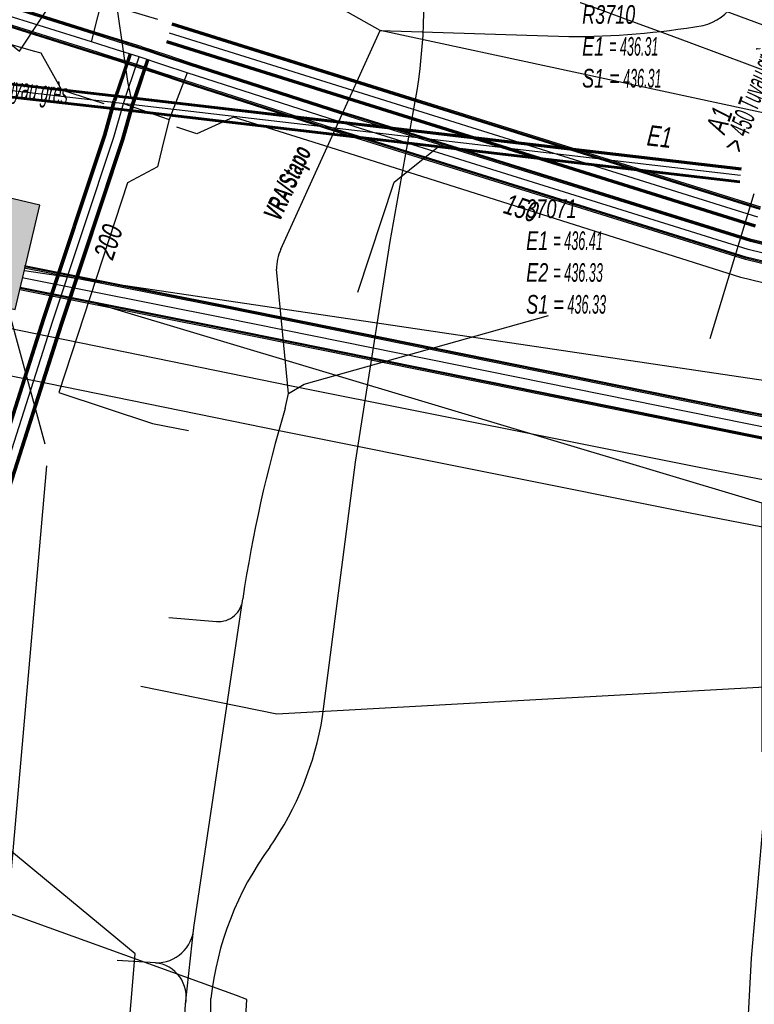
# Model space of a CAD drawing. Header units: metres. Extents: x 2695563 to 2696938, y 1260544 to 1262032.
# Tile 313 of 340: x 2696837 to 2696857, y 1261644 to 1261670. Entities that reach past the tile are written whole.
import ezdxf

# ---------------------------------------------------------------- set-up
doc = ezdxf.new("R2010")
doc.units = ezdxf.units.M
doc.header["$LTSCALE"] = 100
doc.linetypes.add('AUSGEZOGEN', pattern=[0])
doc.linetypes.add('STRICHLINIE2_S3', pattern=[0.25, 0.15, -0.1])
for name, color, linetype in [('Eau portable_Cadastre des conduites_Conduite', 171, 'AUSGEZOGEN'), ('Eau potable_Cadastre des conduites_Conduite_Texte', 171, 'AUSGEZOGEN'), ('EU_Cadastre des conduites', 24, 'AUSGEZOGEN'), ('EU_Cadastre des conduites – Texte', 7, 'AUSGEZOGEN'), ('EU_Cadastre des conduites_Axe de tracé', 24, 'AUSGEZOGEN'), ('EU_Cadastre des conduites_Regard normalisé – Texte', 24, 'AUSGEZOGEN'), ('EU_Cadastre des conduites_Texte entrée-sortie', 24, 'AUSGEZOGEN'), ('Gaz_Cadastre des conduites_Conduite', 32, 'AUSGEZOGEN'), ('Réseau électrique_Cadastre des conduite_Bord du tracé', 1, 'AUSGEZOGEN'), ('Réseau électrique_Cadastre des conduite_Tronçon de tracé', 1, 'AUSGEZOGEN'), ('Réseau électrique_Cadastre des conduite_Tronçon de tracé_Texte', 1, 'AUSGEZOGEN'), ('Télécommunications_SW_Cadastre des conduites_Bord du tracé', 94, 'AUSGEZOGEN'), ('Télécommunications_SW_Cadastre des conduites_Ouvrage', 94, 'AUSGEZOGEN')]:
    doc.layers.add(name, color=color, linetype=linetype)
doc.styles.add('ARIAL', font='arial.ttf')
doc.styles.add('ARIALNARROW', font='ARIALN.TTF')
pattern_1 = [(0, (2708005, 1273150), (6075, 6075), [6075, -6075]), (90, (2708005, 1273150), (-6075, 6075), [6075, -6075])]

# ---------------------------------------------------------------- blocks, each defined once
blk = doc.blocks.new('COMPLEXOBJECT_1541')
at = {"layer": 'EU_Cadastre des conduites', "color": 24, "linetype": 'AUSGEZOGEN', "transparency": 33554687}
blk.add_arc((6693.842, 11233.367), 466.26, 67.93869, 71.42779, dxfattribs=at)
blk = doc.blocks.new('COMPLEXOBJECT_1694')
at = {"layer": 'Réseau électrique_Cadastre des conduite_Bord du tracé', "color": 1, "linetype": 'AUSGEZOGEN', "transparency": 33554687}
blk.add_lwpolyline([(6843.721, 11678.244), (6839.337, 11674.154), (6837.621, 11672.672), (6835.43, 11670.39), (6836.418, 11669.609), (6838.126, 11672.184), (6839.805, 11673.633), (6844.285, 11677.814)], dxfattribs=at)
blk = doc.blocks.new('COMPLEXOBJECT_1819')
at = {"layer": 'Réseau électrique_Cadastre des conduite_Bord du tracé', "color": 1, "linetype": 'AUSGEZOGEN', "transparency": 33554687}
for points in [[(6872.681, 11654.894), (6859.23, 11657.487), (6854.826, 11658.337), (6843.741, 11660.551), (6829.155, 11663.526), (6829.058, 11662.27)], [(6829.058, 11662.27), (6843.494, 11659.325), (6854.586, 11657.11), (6859.021, 11656.255), (6872.475, 11653.66)]]:
    blk.add_lwpolyline(points, dxfattribs=at)
blk = doc.blocks.new('COMPLEXOBJECT_1878')
at = {"layer": 'Réseau électrique_Cadastre des conduite_Tronçon de tracé', "color": 1, "linetype": 'AUSGEZOGEN', "transparency": 33554687}
for p, q in [((6843.499, 11664.244), (6846.188, 11670.171)), ((6843.704, 11660.341), (6843.382, 11663.702))]:
    blk.add_line(p, q, dxfattribs=at)
blk.add_arc((6844.634, 11663.715), 1.252, 155.0261, 180.6112, dxfattribs=at)
blk = doc.blocks.new('COMPLEXOBJECT_2675')
at = {"layer": 'Réseau électrique_Cadastre des conduite_Tronçon de tracé', "color": 1, "linetype": 'AUSGEZOGEN', "transparency": 33554687}
for p, q in [((6856.024, 11671.921), (6855.012, 11677.383)), ((6846.188, 11670.171), (6851.294, 11670))]:
    blk.add_line(p, q, dxfattribs=at)
for centre, radius, start, end in [((6854.565, 11671.725), 1.472, 284.4739, 7.6418), ((6851.248, 11692.776), 22.776, 270.1153, 279.3104)]:
    blk.add_arc(centre, radius, start, end, dxfattribs=at)
blk = doc.blocks.new('COMPLEXOBJECT_2696')
at = {"layer": 'Réseau électrique_Cadastre des conduite_Tronçon de tracé', "color": 1, "linetype": 'AUSGEZOGEN', "transparency": 33554687}
blk.add_line((6840.461, 11654.273), (6841.753, 11654.168), dxfattribs=at)
blk.add_arc((6841.807, 11654.827), 0.661, 265.3521, 356.3909, dxfattribs=at)
blk = doc.blocks.new('COMPLEXOBJECT_2710')
at = {"layer": 'Réseau électrique_Cadastre des conduite_Tronçon de tracé', "color": 1, "linetype": 'STRICHLINIE2_S3', "transparency": 33554687}
blk.add_line((6841.547, 11641.155), (6841.604, 11643.957), dxfattribs=at)
for centre, radius, start, end in [((6836.038, 11653.013), 8.708, 325.3047, 350.6242), ((6850.001, 11643.053), 8.445, 143.6703, 173.8543)]:
    blk.add_arc(centre, radius, start, end, dxfattribs=at)
blk = doc.blocks.new('COMPLEXOBJECT_2712')
at = {"layer": 'Réseau électrique_Cadastre des conduite_Tronçon de tracé', "color": 1, "linetype": 'AUSGEZOGEN', "transparency": 33554687}
blk.add_lwpolyline([(6844.629, 11651.594), (6845.519, 11658.482), (6846.458, 11664.451), (6847.137, 11668.246)], dxfattribs=at)
blk.add_arc((6832.055, 11670.942), 15.321, 349.8649, 7.8364, dxfattribs=at)

msp = doc.modelspace()

# ---------------------------------------------------------------- hatches: boundary and pattern name
at = {"layer": 'Réseau électrique_Cadastre des conduite_Bord du tracé', "lineweight": 18, "transparency": 33554687}
h = msp.add_hatch(dxfattribs=at)
h.set_pattern_fill('MUSTER', color=1, scale=6075, style=0, pattern_type=2)
h.set_pattern_definition(pattern_1)
h.paths.add_polyline_path([(2696849.996, 1261697.491), (2696846.672, 1261681.828), (2696846.644, 1261681.691), (2696846.614, 1261681.555), (2696846.581, 1261681.42), (2696846.545, 1261681.285), (2696846.507, 1261681.151), (2696846.467, 1261681.017), (2696846.424, 1261680.885), (2696846.378, 1261680.753), (2696846.33, 1261680.622), (2696846.28, 1261680.492), (2696846.227, 1261680.363), (2696846.172, 1261680.235), (2696846.114, 1261680.108), (2696846.054, 1261679.982), (2696845.991, 1261679.857), (2696845.926, 1261679.734), (2696845.859, 1261679.611), (2696845.79, 1261679.49), (2696845.718, 1261679.371), (2696845.644, 1261679.253), (2696845.568, 1261679.136), (2696845.49, 1261679.02), (2696845.409, 1261678.906), (2696845.327, 1261678.794), (2696845.242, 1261678.683), (2696845.155, 1261678.574), (2696845.066, 1261678.467), (2696844.975, 1261678.361), (2696844.882, 1261678.257), (2696844.788, 1261678.155), (2696844.691, 1261678.054), (2696840.307, 1261673.964), (2696838.591, 1261672.482), (2696836.4, 1261670.2), (2696837.388, 1261669.419), (2696839.096, 1261671.994), (2696840.775, 1261673.443), (2696845.255, 1261677.624), (2696845.357, 1261677.73), (2696845.456, 1261677.837), (2696845.554, 1261677.946), (2696845.649, 1261678.057), (2696845.743, 1261678.17), (2696845.834, 1261678.285), (2696845.923, 1261678.401), (2696846.01, 1261678.519), (2696846.094, 1261678.639), (2696846.177, 1261678.76), (2696846.257, 1261678.883), (2696846.335, 1261679.007), (2696846.41, 1261679.133), (2696846.483, 1261679.26), (2696846.553, 1261679.388), (2696846.622, 1261679.518), (2696846.687, 1261679.649), (2696846.75, 1261679.781), (2696846.811, 1261679.914), (2696846.869, 1261680.049), (2696846.925, 1261680.184), (2696846.978, 1261680.321), (2696847.028, 1261680.458), (2696847.076, 1261680.597), (2696847.121, 1261680.736), (2696847.164, 1261680.876), (2696847.204, 1261681.017), (2696847.241, 1261681.159), (2696847.276, 1261681.301), (2696847.308, 1261681.444), (2696847.337, 1261681.588), (2696850.681, 1261697.345)], flags=0)
h = msp.add_hatch(dxfattribs=at)
h.set_pattern_fill('MUSTER', color=1, scale=6075, style=0, pattern_type=2)
h.set_pattern_definition(pattern_1)
h.paths.add_polyline_path([(2696830.028, 1261662.08), (2696844.464, 1261659.135), (2696855.556, 1261656.92), (2696859.991, 1261656.065), (2696873.445, 1261653.47), (2696873.664, 1261653.414), (2696873.883, 1261653.359), (2696874.103, 1261653.307), (2696874.323, 1261653.255), (2696874.543, 1261653.206), (2696874.764, 1261653.158), (2696874.985, 1261653.112), (2696875.206, 1261653.067), (2696875.428, 1261653.024), (2696875.65, 1261652.982), (2696875.873, 1261652.943), (2696876.095, 1261652.905), (2696876.318, 1261652.868), (2696876.541, 1261652.833), (2696876.765, 1261652.8), (2696876.988, 1261652.769), (2696877.212, 1261652.739), (2696877.436, 1261652.71), (2696877.661, 1261652.684), (2696877.885, 1261652.659), (2696878.11, 1261652.636), (2696878.335, 1261652.614), (2696878.56, 1261652.594), (2696878.785, 1261652.576), (2696879.01, 1261652.559), (2696879.236, 1261652.545), (2696879.461, 1261652.531), (2696879.687, 1261652.52), (2696879.912, 1261652.51), (2696880.138, 1261652.502), (2696880.364, 1261652.495), (2696880.423, 1261652.499), (2696880.482, 1261652.503), (2696880.541, 1261652.506), (2696880.6, 1261652.508), (2696880.659, 1261652.509), (2696880.718, 1261652.51), (2696880.777, 1261652.51), (2696880.836, 1261652.51), (2696880.896, 1261652.508), (2696880.955, 1261652.506), (2696881.014, 1261652.503), (2696881.073, 1261652.5), (2696881.132, 1261652.496), (2696881.19, 1261652.491), (2696881.249, 1261652.485), (2696881.308, 1261652.479), (2696881.367, 1261652.472), (2696881.425, 1261652.464), (2696881.484, 1261652.455), (2696881.542, 1261652.446), (2696881.6, 1261652.436), (2696881.659, 1261652.426), (2696881.717, 1261652.414), (2696881.775, 1261652.402), (2696881.832, 1261652.39), (2696881.89, 1261652.376), (2696881.947, 1261652.362), (2696882.004, 1261652.347), (2696882.061, 1261652.332), (2696882.118, 1261652.316), (2696882.175, 1261652.299), (2696882.352, 1261652.23), (2696882.529, 1261652.16), (2696882.705, 1261652.09), (2696882.881, 1261652.019), (2696883.057, 1261651.947), (2696883.233, 1261651.875), (2696883.408, 1261651.802), (2696883.583, 1261651.728), (2696883.758, 1261651.654), (2696883.932, 1261651.579), (2696884.107, 1261651.504), (2696884.281, 1261651.427), (2696884.454, 1261651.351), (2696884.628, 1261651.273), (2696884.801, 1261651.195), (2696884.974, 1261651.116), (2696885.146, 1261651.037), (2696885.318, 1261650.957), (2696885.49, 1261650.876), (2696885.662, 1261650.795), (2696885.833, 1261650.713), (2696886.004, 1261650.631), (2696886.175, 1261650.548), (2696886.346, 1261650.464), (2696886.516, 1261650.379), (2696886.686, 1261650.294), (2696886.855, 1261650.209), (2696887.024, 1261650.123), (2696887.193, 1261650.036), (2696887.362, 1261649.948), (2696887.53, 1261649.86), (2696891.878, 1261647.775), (2696895.743, 1261645.623), (2696896.086, 1261646.233), (2696895.916, 1261646.348), (2696895.746, 1261646.463), (2696895.576, 1261646.577), (2696895.405, 1261646.69), (2696895.234, 1261646.804), (2696895.063, 1261646.917), (2696894.892, 1261647.029), (2696894.72, 1261647.141), (2696894.548, 1261647.253), (2696894.376, 1261647.364), (2696894.203, 1261647.474), (2696894.03, 1261647.585), (2696893.857, 1261647.694), (2696893.683, 1261647.804), (2696893.51, 1261647.913), (2696893.336, 1261648.021), (2696893.162, 1261648.129), (2696892.987, 1261648.237), (2696892.812, 1261648.344), (2696892.637, 1261648.451), (2696892.462, 1261648.557), (2696892.286, 1261648.663), (2696892.11, 1261648.769), (2696891.934, 1261648.874), (2696891.758, 1261648.978), (2696891.581, 1261649.082), (2696891.404, 1261649.186), (2696891.227, 1261649.289), (2696891.05, 1261649.392), (2696890.872, 1261649.494), (2696890.694, 1261649.596), (2696890.441, 1261649.709), (2696890.189, 1261649.822), (2696889.937, 1261649.936), (2696889.685, 1261650.051), (2696889.433, 1261650.166), (2696889.182, 1261650.281), (2696888.931, 1261650.397), (2696888.68, 1261650.514), (2696888.429, 1261650.631), (2696888.179, 1261650.749), (2696887.929, 1261650.867), (2696887.679, 1261650.986), (2696887.429, 1261651.105), (2696887.18, 1261651.225), (2696886.93, 1261651.346), (2696886.682, 1261651.467), (2696886.433, 1261651.588), (2696886.185, 1261651.71), (2696885.936, 1261651.833), (2696885.689, 1261651.956), (2696885.441, 1261652.079), (2696885.194, 1261652.203), (2696884.947, 1261652.328), (2696884.7, 1261652.453), (2696884.453, 1261652.579), (2696884.207, 1261652.705), (2696883.961, 1261652.832), (2696883.715, 1261652.959), (2696883.47, 1261653.087), (2696883.225, 1261653.215), (2696882.98, 1261653.344), (2696882.509, 1261653.521), (2696882.447, 1261653.539), (2696882.384, 1261653.557), (2696882.321, 1261653.574), (2696882.259, 1261653.59), (2696882.195, 1261653.606), (2696882.132, 1261653.62), (2696882.069, 1261653.634), (2696882.005, 1261653.647), (2696881.941, 1261653.66), (2696881.877, 1261653.671), (2696881.813, 1261653.682), (2696881.749, 1261653.692), (2696881.685, 1261653.701), (2696881.62, 1261653.71), (2696881.556, 1261653.717), (2696881.491, 1261653.724), (2696881.427, 1261653.731), (2696881.362, 1261653.736), (2696881.297, 1261653.741), (2696881.232, 1261653.744), (2696881.167, 1261653.747), (2696881.102, 1261653.75), (2696881.037, 1261653.751), (2696880.972, 1261653.752), (2696880.907, 1261653.752), (2696880.842, 1261653.751), (2696880.777, 1261653.749), (2696880.713, 1261653.747), (2696880.648, 1261653.744), (2696880.583, 1261653.74), (2696880.518, 1261653.735), (2696880.294, 1261653.742), (2696880.07, 1261653.75), (2696879.846, 1261653.76), (2696879.622, 1261653.771), (2696879.398, 1261653.785), (2696879.174, 1261653.8), (2696878.951, 1261653.816), (2696878.727, 1261653.834), (2696878.504, 1261653.854), (2696878.281, 1261653.876), (2696878.058, 1261653.899), (2696877.835, 1261653.923), (2696877.612, 1261653.95), (2696877.39, 1261653.978), (2696877.168, 1261654.008), (2696876.946, 1261654.039), (2696876.724, 1261654.072), (2696876.503, 1261654.106), (2696876.281, 1261654.143), (2696876.06, 1261654.181), (2696875.84, 1261654.22), (2696875.619, 1261654.261), (2696875.399, 1261654.304), (2696875.179, 1261654.348), (2696874.96, 1261654.394), (2696874.741, 1261654.442), (2696874.522, 1261654.491), (2696874.304, 1261654.542), (2696874.086, 1261654.594), (2696873.868, 1261654.648), (2696873.651, 1261654.704), (2696860.2, 1261657.297), (2696855.796, 1261658.147), (2696844.711, 1261660.361), (2696830.125, 1261663.336)], flags=0)
at = {"layer": 'Télécommunications_SW_Cadastre des conduites_Ouvrage', "transparency": 33554687}
msp.add_hatch(color=7, dxfattribs=at).paths.add_polyline_path([(2696837.942, 1261665.244), (2696836.483, 1261665.591), (2696835.811, 1261662.77), (2696837.271, 1261662.423)])

# ---------------------------------------------------------------- linework, layer by layer
at = {"layer": 'Eau portable_Cadastre des conduites_Conduite', "linetype": 'AUSGEZOGEN', "transparency": 33554687}
for p, q in [((2696839.407, 1261669.876), (2696834.368, 1261671.455)), ((2696839.417, 1261669.906), (2696834.378, 1261671.485)), ((2696839.426, 1261669.935), (2696834.387, 1261671.514)), ((2696839.277, 1261669.458), (2696834.238, 1261671.037)), ((2696839.258, 1261669.399), (2696834.219, 1261670.978)), ((2696839.267, 1261669.428), (2696834.228, 1261671.007)), ((2696840.051, 1261669.674), (2696839.407, 1261669.876)), ((2696840.061, 1261669.704), (2696839.417, 1261669.906)), ((2696840.07, 1261669.733), (2696839.426, 1261669.935)), ((2696840.705, 1261669.502), (2696840.061, 1261669.704)), ((2696840.714, 1261669.531), (2696840.07, 1261669.733)), ((2696839.911, 1261669.226), (2696839.267, 1261669.428)), ((2696839.921, 1261669.256), (2696839.277, 1261669.458)), ((2696840.695, 1261669.472), (2696840.051, 1261669.674)), ((2696841.339, 1261669.257), (2696840.699, 1261669.47)), ((2696841.349, 1261669.286), (2696840.709, 1261669.5)), ((2696841.359, 1261669.316), (2696840.719, 1261669.53)), ((2696839.902, 1261669.197), (2696839.258, 1261669.399)), ((2696840.546, 1261668.995), (2696839.902, 1261669.197)), ((2696840.555, 1261669.024), (2696839.911, 1261669.226)), ((2696840.565, 1261669.054), (2696839.921, 1261669.256)), ((2696840.058, 1261668.455), (2696840.364, 1261669.354)), ((2696840.087, 1261668.444), (2696840.393, 1261669.344)), ((2696840.117, 1261668.434), (2696840.423, 1261669.333)), ((2696840.531, 1261668.294), (2696840.837, 1261669.193)), ((2696840.561, 1261668.284), (2696840.867, 1261669.182)), ((2696840.59, 1261668.273), (2696840.896, 1261669.172)), ((2696842.003, 1261669.036), (2696841.339, 1261669.257)), ((2696842.013, 1261669.065), (2696841.349, 1261669.286)), ((2696842.023, 1261669.095), (2696841.359, 1261669.316)), ((2696841.181, 1261668.782), (2696840.541, 1261668.996)), ((2696841.191, 1261668.812), (2696840.551, 1261669.026)), ((2696841.201, 1261668.841), (2696840.561, 1261669.056)), ((2696846.068, 1261667.727), (2696842.001, 1261669.036)), ((2696846.078, 1261667.757), (2696842.011, 1261669.066)), ((2696846.087, 1261667.787), (2696842.02, 1261669.096)), ((2696841.845, 1261668.561), (2696841.181, 1261668.782)), ((2696841.855, 1261668.591), (2696841.191, 1261668.812)), ((2696841.865, 1261668.62), (2696841.201, 1261668.841)), ((2696839.935, 1261668.092), (2696840.058, 1261668.455)), ((2696839.964, 1261668.082), (2696840.087, 1261668.444)), ((2696839.994, 1261668.072), (2696840.117, 1261668.434)), ((2696845.915, 1261667.251), (2696841.848, 1261668.56)), ((2696845.924, 1261667.281), (2696841.857, 1261668.59)), ((2696845.934, 1261667.311), (2696841.867, 1261668.62)), ((2696840.408, 1261667.932), (2696840.531, 1261668.294)), ((2696840.438, 1261667.922), (2696840.561, 1261668.284)), ((2696840.467, 1261667.912), (2696840.59, 1261668.273)), ((2696839.677, 1261667.174), (2696839.93, 1261668.078)), ((2696839.707, 1261667.165), (2696839.96, 1261668.069)), ((2696839.737, 1261667.156), (2696839.99, 1261668.061)), ((2696840.155, 1261667.028), (2696840.412, 1261667.943)), ((2696840.185, 1261667.019), (2696840.442, 1261667.935)), ((2696840.215, 1261667.01), (2696840.472, 1261667.926)), ((2696846.543, 1261667.579), (2696846.066, 1261667.728)), ((2696846.552, 1261667.609), (2696846.076, 1261667.758)), ((2696846.562, 1261667.638), (2696846.085, 1261667.787)), ((2696857.188, 1261664.261), (2696846.543, 1261667.579)), ((2696857.197, 1261664.291), (2696846.552, 1261667.609)), ((2696857.205, 1261664.321), (2696846.562, 1261667.638)), ((2696846.413, 1261667.161), (2696845.936, 1261667.31)), ((2696838.024, 1261662.205), (2696839.677, 1261667.174)), ((2696838.053, 1261662.196), (2696839.707, 1261667.165)), ((2696838.083, 1261662.186), (2696839.737, 1261667.156)), ((2696838.499, 1261662.05), (2696840.155, 1261667.028)), ((2696846.394, 1261667.102), (2696845.917, 1261667.251)), ((2696846.404, 1261667.131), (2696845.926, 1261667.28)), ((2696857.055, 1261663.779), (2696846.394, 1261667.102)), ((2696857.063, 1261663.809), (2696846.404, 1261667.131)), ((2696857.072, 1261663.839), (2696846.413, 1261667.161)), ((2696838.529, 1261662.04), (2696840.185, 1261667.019)), ((2696838.558, 1261662.031), (2696840.215, 1261667.01)), ((2696902.213, 1261653.295), (2696857.188, 1261664.261)), ((2696902.225, 1261653.324), (2696857.197, 1261664.291)), ((2696902.237, 1261653.353), (2696857.205, 1261664.321)), ((2696902.047, 1261652.885), (2696857.072, 1261663.839)), ((2696902.023, 1261652.827), (2696857.055, 1261663.779)), ((2696902.035, 1261652.856), (2696857.063, 1261663.809)), ((2696835.953, 1261655.727), (2696838.024, 1261662.205)), ((2696835.983, 1261655.718), (2696838.053, 1261662.196)), ((2696836.013, 1261655.709), (2696838.083, 1261662.186)), ((2696836.431, 1261655.579), (2696838.499, 1261662.05)), ((2696836.461, 1261655.57), (2696838.529, 1261662.04)), ((2696836.491, 1261655.561), (2696838.558, 1261662.031))]:
    msp.add_line(p, q, dxfattribs=at)
at = {"layer": 'Eau portable_Cadastre des conduites_Conduite', "color": 255, "linetype": 'AUSGEZOGEN', "transparency": 33554687}
for p, q in [((2696839.342, 1261669.667), (2696834.303, 1261671.246)), ((2696839.986, 1261669.465), (2696839.342, 1261669.667)), ((2696840.63, 1261669.263), (2696839.986, 1261669.465)), ((2696840.324, 1261668.364), (2696840.63, 1261669.263)), ((2696841.27, 1261669.049), (2696840.63, 1261669.263)), ((2696841.934, 1261668.828), (2696841.27, 1261669.049)), ((2696846.001, 1261667.519), (2696841.934, 1261668.828)), ((2696840.201, 1261668.002), (2696840.324, 1261668.364)), ((2696839.946, 1261667.092), (2696840.201, 1261668.002)), ((2696846.478, 1261667.37), (2696846.001, 1261667.519)), ((2696857.13, 1261664.05), (2696846.478, 1261667.37)), ((2696838.291, 1261662.118), (2696839.946, 1261667.092)), ((2696902.13, 1261653.09), (2696857.13, 1261664.05)), ((2696836.222, 1261655.644), (2696838.291, 1261662.118))]:
    msp.add_line(p, q, dxfattribs=at)
at = {"layer": 'Eau portable_Cadastre des conduites_Conduite', "color": 7, "linetype": 'AUSGEZOGEN', "transparency": 33554687}
for points in [[(2696837.972, 1261669.359), (2696837.77, 1261669.417), (2696834.575, 1261670.339), (2696834.389, 1261670.392), (2696832.379, 1261670.986), (2696831.809, 1261671.136), (2696831.4, 1261671.16)], [(2696839.342, 1261669.667), (2696839.512, 1261670.347), (2696839.609, 1261670.735), (2696841.124, 1261670.287)], [(2696839.68, 1261667.995), (2696838.536, 1261668.365), (2696837.972, 1261669.359)], [(2696841.934, 1261668.828), (2696841.613, 1261668.009), (2696841.44, 1261667.566)], [(2696840.201, 1261668.002), (2696841.031, 1261667.71), (2696841.44, 1261667.566)], [(2696841.44, 1261667.566), (2696841.307, 1261667.034), (2696841.122, 1261666.29), (2696840.312, 1261665.85), (2696838.457, 1261660.176), (2696840.994, 1261659.336), (2696841.965, 1261659.145)], [(2696845.975, 1261666.754), (2696843.189, 1261667.635), (2696842.195, 1261667.182), (2696841.646, 1261667.36)], [(2696914.479, 1261644.967), (2696907.47, 1261649.1), (2696901.88, 1261652.39), (2696870.946, 1261659.891), (2696868.031, 1261660.598), (2696856.93, 1261663.29), (2696845.975, 1261666.754)]]:
    msp.add_lwpolyline(points, dxfattribs=at)
at = {"layer": 'EU_Cadastre des conduites', "linetype": 'AUSGEZOGEN', "transparency": 33554687}
for p, q in [((2696833.069, 1261668.974), (2696840.497, 1261668.128)), ((2696833.072, 1261668.997), (2696840.5, 1261668.151)), ((2696833.074, 1261669.02), (2696840.503, 1261668.174)), ((2696833.03, 1261668.626), (2696840.457, 1261667.78)), ((2696833.032, 1261668.649), (2696840.46, 1261667.803)), ((2696833.035, 1261668.672), (2696840.463, 1261667.826)), ((2696840.497, 1261668.128), (2696849.433, 1261667.084)), ((2696840.5, 1261668.151), (2696849.435, 1261667.107)), ((2696840.503, 1261668.174), (2696849.438, 1261667.13)), ((2696840.463, 1261667.826), (2696849.397, 1261666.782)), ((2696840.457, 1261667.78), (2696849.392, 1261666.736)), ((2696840.46, 1261667.803), (2696849.395, 1261666.759)), ((2696849.433, 1261667.084), (2696856.938, 1261666.209)), ((2696849.435, 1261667.107), (2696856.94, 1261666.232)), ((2696849.438, 1261667.13), (2696856.943, 1261666.255)), ((2696849.395, 1261666.759), (2696856.9, 1261665.884)), ((2696849.397, 1261666.782), (2696856.902, 1261665.907)), ((2696849.392, 1261666.736), (2696856.897, 1261665.861))]:
    msp.add_line(p, q, dxfattribs=at)
at = {"layer": 'EU_Cadastre des conduites', "color": 255, "transparency": 33554687}
for p, q in [((2696833.052, 1261668.823), (2696840.48, 1261667.977)), ((2696840.48, 1261667.977), (2696849.415, 1261666.933)), ((2696849.415, 1261666.933), (2696856.92, 1261666.058))]:
    msp.add_line(p, q, dxfattribs=at)
at = {"layer": 'EU_Cadastre des conduites', "color": 24, "linetype": 'AUSGEZOGEN', "transparency": 33554687}
for p, q in [((2696856.093, 1261661.638), (2696857.288, 1261665.565)), ((2696868.674, 1261652.804), (2696844.359, 1261651.473)), ((2696844.359, 1261651.473), (2696840.673, 1261652.215))]:
    msp.add_line(p, q, dxfattribs=at)
for points in [[(2696839.91, 1261671.44), (2696840.315, 1261668.593), (2696840.4, 1261668.15)], [(2696846.55, 1261662.89), (2696847.534, 1261665.868), (2696848.736, 1261666.833)]]:
    msp.add_lwpolyline(points, dxfattribs=at)
at = {"layer": 'EU_Cadastre des conduites_Axe de tracé', "color": 24, "linetype": 'AUSGEZOGEN', "transparency": 33554687}
for centre, radius, start, end in [((2696696.603, 1261236.173), 463.969, 64.45571, 71.54064), ((2696692.18, 1261227.918), 470.968, 64.46989, 71.31004)]:
    msp.add_arc(centre, radius, start, end, dxfattribs=at)
at = {"layer": 'Gaz_Cadastre des conduites_Conduite', "linetype": 'AUSGEZOGEN', "transparency": 33554687}
for p, q in [((2696857.449, 1261665.131), (2696841.515, 1261670.118)), ((2696857.457, 1261665.161), (2696841.525, 1261670.148)), ((2696857.465, 1261665.191), (2696841.534, 1261670.177)), ((2696857.331, 1261664.709), (2696841.385, 1261669.7)), ((2696857.315, 1261664.649), (2696841.366, 1261669.641)), ((2696857.323, 1261664.679), (2696841.375, 1261669.67))]:
    msp.add_line(p, q, dxfattribs=at)
at = {"layer": 'Gaz_Cadastre des conduites_Conduite', "color": 255, "linetype": 'AUSGEZOGEN', "transparency": 33554687}
msp.add_line((2696857.39, 1261664.92), (2696841.45, 1261669.909), dxfattribs=at)
at = {"layer": 'Réseau électrique_Cadastre des conduite_Tronçon de tracé', "color": 1, "linetype": 'AUSGEZOGEN', "transparency": 33554687}
for p, q in [((2696847.158, 1261669.981), (2696840.541, 1261673.704)), ((2696880.286, 1261662.851), (2696847.158, 1261669.981)), ((2696845.102, 1261660.401), (2696851.722, 1261662.265)), ((2696844.674, 1261660.151), (2696845.102, 1261660.401)), ((2696844.587, 1261659.748), (2696844.674, 1261660.151)), ((2696842.113, 1261645.691), (2696843.436, 1261654.595)), ((2696843.267, 1261643.848), (2696834.482, 1261647.029)), ((2696841.884, 1261643.614), (2696842.113, 1261645.691)), ((2696841.071, 1261644.738), (2696840.037, 1261644.803)), ((2696841.818, 1261642.544), (2696841.884, 1261643.614))]:
    msp.add_line(p, q, dxfattribs=at)
msp.add_lwpolyline([(2696842.255, 1261621.462), (2696843.543, 1261643.748), (2696843.267, 1261643.848)], dxfattribs=at)
for centre, radius, start, end in [((2696879.862, 1261649.164), 36.828, 163.2981, 171.5195), ((2696841.098, 1261645.755), 1.017, 268.4942, 356.3971), ((2696840.973, 1261643.811), 0.932, 347.7652, 83.992)]:
    msp.add_arc(centre, radius, start, end, dxfattribs=at)
at = {"layer": 'Télécommunications_SW_Cadastre des conduites_Bord du tracé', "linetype": 'AUSGEZOGEN', "transparency": 33554687}
for p, q in [((2696843.011, 1261662.486), (2696837.521, 1261663.576)), ((2696843.017, 1261662.516), (2696837.527, 1261663.606)), ((2696843.005, 1261662.457), (2696837.516, 1261663.547)), ((2696842.887, 1261661.868), (2696837.399, 1261662.958)), ((2696842.893, 1261661.898), (2696837.405, 1261662.988)), ((2696842.899, 1261661.927), (2696837.41, 1261663.017)), ((2696858.879, 1261659.303), (2696843.017, 1261662.516)), ((2696858.872, 1261659.243), (2696843.005, 1261662.457)), ((2696858.875, 1261659.273), (2696843.011, 1261662.486)), ((2696858.801, 1261658.645), (2696842.887, 1261661.868)), ((2696858.805, 1261658.675), (2696842.893, 1261661.898)), ((2696858.808, 1261658.705), (2696842.899, 1261661.927))]:
    msp.add_line(p, q, dxfattribs=at)
at = {"layer": 'Télécommunications_SW_Cadastre des conduites_Bord du tracé', "color": 94, "linetype": 'AUSGEZOGEN', "transparency": 33554687}
for p, q in [((2696857.835, 1261660.453), (2696837.52, 1261663.469)), ((2696837.071, 1261662.47), (2696838.072, 1261658.785)), ((2696838.124, 1261658.194), (2696835.156, 1261624.494))]:
    msp.add_line(p, q, dxfattribs=at)
at = {"layer": 'Télécommunications_SW_Cadastre des conduites_Bord du tracé', "color": 255, "transparency": 33554687}
for p, q in [((2696842.952, 1261662.192), (2696837.463, 1261663.282)), ((2696858.84, 1261658.974), (2696842.952, 1261662.192))]:
    msp.add_line(p, q, dxfattribs=at)
at = {"layer": 'Télécommunications_SW_Cadastre des conduites_Bord du tracé', "color": 94, "linetype": 'AUSGEZOGEN', "transparency": 33554687}
for points in [[(2696838.74, 1261623.801), (2696840.52, 1261644.981), (2696832.1, 1261651.94), (2696836.484, 1261662.61)], [(2696839.51, 1261662.58), (2696857.498, 1261657.186), (2696857.5, 1261650.451)], [(2696858.501, 1261659.644), (2696857.205, 1261644.864), (2696857.06, 1261642.151)]]:
    msp.add_lwpolyline(points, dxfattribs=at)
at = {"layer": 'Télécommunications_SW_Cadastre des conduites_Ouvrage', "color": 94, "transparency": 33554687}
msp.add_lwpolyline([(2696837.942, 1261665.244), (2696836.483, 1261665.591), (2696835.811, 1261662.77), (2696837.271, 1261662.423), (2696837.942, 1261665.244)], close=True, dxfattribs=at)

# ---------------------------------------------------------------- block references
at = {"layer": 'EU_Cadastre des conduites', "color": 24, "linetype": 'AUSGEZOGEN', "lineweight": -3, "transparency": 33554687}
msp.add_blockref('COMPLEXOBJECT_1541', (2690000.97, 1249999.81), dxfattribs=at)
at = {"layer": 'Réseau électrique_Cadastre des conduite_Bord du tracé', "color": 1, "linetype": 'AUSGEZOGEN', "lineweight": -3, "transparency": 33554687}
for name in ['COMPLEXOBJECT_1694', 'COMPLEXOBJECT_1819']:
    msp.add_blockref(name, (2690000.97, 1249999.81), dxfattribs=at)
at = {"layer": 'Réseau électrique_Cadastre des conduite_Tronçon de tracé', "color": 1, "linetype": 'AUSGEZOGEN', "lineweight": -3, "transparency": 33554687}
for name in ['COMPLEXOBJECT_2712', 'COMPLEXOBJECT_2675', 'COMPLEXOBJECT_1878', 'COMPLEXOBJECT_2696']:
    msp.add_blockref(name, (2690000.97, 1249999.81), dxfattribs=at)
at = {"layer": 'Réseau électrique_Cadastre des conduite_Tronçon de tracé', "color": 1, "linetype": 'STRICHLINIE2_S3', "lineweight": -3, "transparency": 33554687}
msp.add_blockref('COMPLEXOBJECT_2710', (2690000.97, 1249999.81), dxfattribs=at)

# ---------------------------------------------------------------- texts
at = {"layer": 'Eau potable_Cadastre des conduites_Conduite_Texte', "color": 7, "transparency": 33554687, "char_height": 0.55426, "attachment_point": 5, "style": 'ARIAL'}
for s, insert, width, rotation in [('\\A1;{\\fArial|i1|b0;\\H0.554263;\\W0.700000;\\C7;150}\\P', (2696850.981, 1261665.165), 1.10014, 342.4527), ('\\A1;{\\fArial|i1|b0;\\H0.554263;\\W0.700000;\\C7;200}\\P', (2696839.797, 1261664.258), 1.10633, 71.9001)]:
    msp.add_mtext(s, dxfattribs=dict(at, insert=insert, width=width, rotation=rotation))
at = {"layer": 'EU_Cadastre des conduites – Texte', "color": 24, "transparency": 33554687, "char_height": 0.55705, "width": 6, "attachment_point": 5, "style": 'ARIAL'}
for s, insert, rotation in [('\\A1;{\\fArial|b0|i1|c0|p34;\\W0.7;> \\W0.49;450 Tuyau grès}', (2696857.297, 1261668.165), 70.3656), ('\\A1;{\\fArial|b0|i1|c0|p34;\\W0.7;> \\W0.49;350 Tuyau grès}', (2696837.153, 1261668.357), 352.9692)]:
    msp.add_mtext(s, dxfattribs=dict(at, insert=insert, rotation=rotation))
at = {"layer": 'EU_Cadastre des conduites_Regard normalisé – Texte', "color": 24, "transparency": 33554687, "char_height": 0.50641, "attachment_point": 1, "line_spacing_factor": 1.024096, "style": 'ARIAL'}
for s, insert, width in [('\\A1;{\\fArial|b0|i1|c0|p34;\\W0.68905;R3710}\\P{\\fArial|b0|i1|c0|p34;\\H0.99721x;\\W0.68905;E1 \\W0.48233;= 436.31}\\P{\\fArial|b0|i1|c0|p34;\\H0.99721x;\\W0.68905;S1 =\\W0.48233; 436.31}', (2696852.63, 1261670.664), 2.78929), ('\\A1;{\\fArial|b0|i1|c0|p34;\\W0.69396;37071}\\P{\\fArial|b0|i1|c0|p34;\\H0.99721x;\\W0.69396;E1 \\W0.48577;= 436.41}\\P{\\fArial|b0|i1|c0|p34;\\H0.99721x;\\W0.69396;E2 \\W0.48577;= 436.33}\\P{\\fArial|b0|i1|c0|p34;\\H0.99721x;\\W0.69396;S1 =\\W0.48577; 436.33}', (2696851.113, 1261665.405), 2.80897)]:
    msp.add_mtext(s, dxfattribs=dict(at, insert=insert, width=width))
at = {"layer": 'EU_Cadastre des conduites_Texte entrée-sortie', "color": 24, "transparency": 33554687, "char_height": 0.55705, "width": 0.85544, "attachment_point": 7, "style": 'ARIAL'}
for s, insert, rotation in [('\\A1;{\\fArial|i1|b0;\\H0.557054;\\W0.700000;\\C24;A1}\\P', (2696856.492, 1261667.146), 70.2657), ('\\A1;{\\fArial|i1|b0;\\H0.557054;\\W0.700000;\\C24;E1}\\P', (2696854.367, 1261666.869), 353.3346)]:
    msp.add_mtext(s, dxfattribs=dict(at, insert=insert, rotation=rotation))
at = {"layer": 'Réseau électrique_Cadastre des conduite_Tronçon de tracé_Texte', "color": 1, "transparency": 33554687, "insert": (2696845.014, 1261665.686), "char_height": 0.5075, "width": 2.29337, "attachment_point": 8, "rotation": 65.5992, "style": 'ARIALNARROW'}
msp.add_mtext('\\A1;{\\fArial Narrow|b1|i1|c0|p34;\\W0.7;VRA/Stapo}', dxfattribs=at)

doc.saveas('drawing.dxf')
